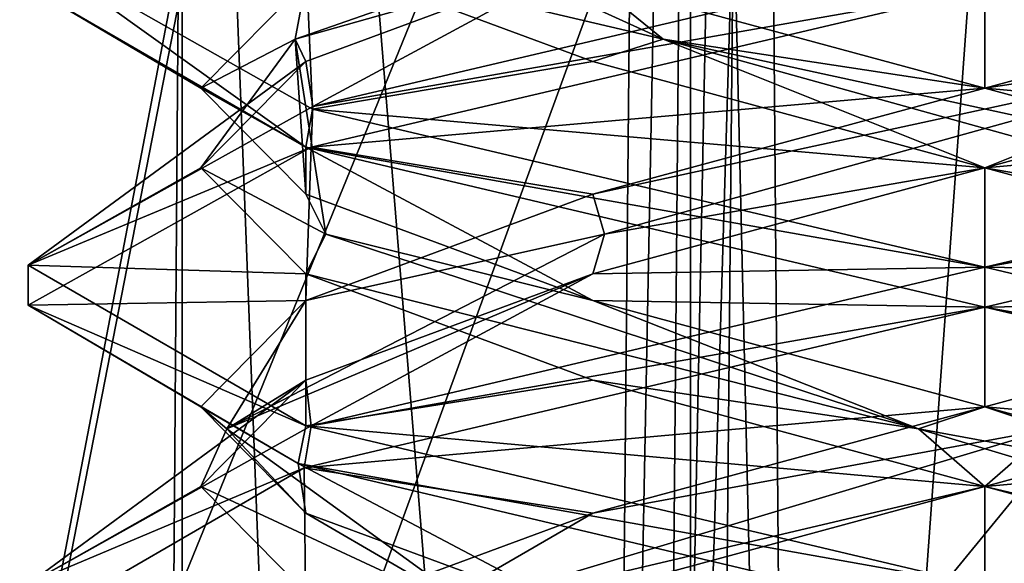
# Model space of a CAD drawing. Header units: millimetres. Extents: x -18.9 to 18.9, y -8.8 to 59.9.
# Tile 325 of 461: x 8.4 to 10, y 29.5 to 30.4. Entities that reach past the tile are written whole.
import ezdxf

# ---------------------------------------------------------------- set-up
doc = ezdxf.new("R2010")
doc.units = ezdxf.units.MM
doc.header["$LTSCALE"] = 65.185185
for name, color, linetype in [('1287', 7, 'CONTINUOUS'), ('1457', 7, 'CONTINUOUS'), ('1473', 7, 'CONTINUOUS'), ('1474', 7, 'CONTINUOUS'), ('1583', 7, 'CONTINUOUS'), ('1603', 7, 'CONTINUOUS'), ('1618', 7, 'CONTINUOUS'), ('3294', 7, 'CONTINUOUS'), ('3336', 7, 'CONTINUOUS'), ('3337', 7, 'CONTINUOUS'), ('3338', 7, 'CONTINUOUS'), ('3339', 7, 'CONTINUOUS'), ('3340', 7, 'CONTINUOUS'), ('3341', 7, 'CONTINUOUS'), ('3342', 7, 'CONTINUOUS'), ('3343', 7, 'CONTINUOUS'), ('3344', 7, 'CONTINUOUS'), ('3357', 7, 'CONTINUOUS'), ('3358', 7, 'CONTINUOUS'), ('3359', 7, 'CONTINUOUS'), ('3449', 7, 'CONTINUOUS')]:
    doc.layers.add(name, color=color, linetype=linetype)

msp = doc.modelspace()

# ---------------------------------------------------------------- linework, layer by layer
at = {"layer": '1287', "color": 7, "linetype": 'Continuous'}
for points in [[(8.7092, 32.4, 5.7947), (7.5416, 32.4, 6.846), (8.432, -3.5, 5.9497), (8.7092, 32.4, 5.7947)], [(10.0975, -3.5, 5.5098), (8.7092, 32.4, 5.7947), (8.432, -3.5, 5.9497), (10.0975, -3.5, 5.5098)], [(10.2565, 32.4, 5.5219), (8.7092, 32.4, 5.7947), (10.0975, -3.5, 5.5098), (10.2565, 32.4, 5.5219)]]:
    msp.add_3dface(points, dxfattribs=at)
at = {"layer": '1457', "color": 7, "linetype": 'Continuous'}
for points in [[(8.7, 34.207, -7.8476), (8.7, 26.207, -7.5683), (9.496, 24.4, -7.3466), (8.7, 34.207, -7.8476)], [(9.4979, 34.207, -7.7125), (8.7, 34.207, -7.8476), (9.496, 24.4, -7.3466), (9.4979, 34.207, -7.7125)], [(10.2068, 34.207, -7.322), (9.4979, 34.207, -7.7125), (9.496, 24.4, -7.3466), (10.2068, 34.207, -7.322)], [(10.1709, 24.4, -6.8959), (10.2068, 34.207, -7.322), (9.496, 24.4, -7.3466), (10.1709, 24.4, -6.8959)]]:
    msp.add_3dface(points, dxfattribs=at)
at = {"layer": '1473', "color": 7, "linetype": 'Continuous'}
for points in [[(9.5969, 34.207, -9.4025), (9.6585, 26.593, -9.6612), (9.5646, 30.5865, -9.5389), (9.5969, 34.207, -9.4025)], [(9.5969, 34.207, -9.4025), (10.9356, 34.207, -8.8349), (9.6585, 26.593, -9.6612), (9.5969, 34.207, -9.4025)], [(9.6585, 26.593, -9.6612), (10.9356, 34.207, -8.8349), (9.7953, 26.593, -9.6279), (9.6585, 26.593, -9.6612)], [(9.7953, 26.593, -9.6279), (10.9356, 34.207, -8.8349), (9.8146, 24.4, -9.702), (9.7953, 26.593, -9.6279)], [(10.9356, 34.207, -8.8349), (10.9724, 34.207, -8.8105), (9.8146, 24.4, -9.702), (10.9356, 34.207, -8.8349)], [(9.8146, 24.4, -9.702), (10.9724, 34.207, -8.8105), (11.2432, 24.4, -9.0398), (9.8146, 24.4, -9.702)], [(9.5267, 26.593, -9.6889), (9.5646, 30.5865, -9.5389), (9.6585, 26.593, -9.6612), (9.5267, 26.593, -9.6889)]]:
    msp.add_3dface(points, dxfattribs=at)
at = {"layer": '1474', "color": 7, "linetype": 'Continuous'}
for points in [[(9.4027, 30.5865, -9.5026), (7.9479, 26.593, -9.0068), (9.4347, 34.207, -9.3686), (9.4027, 30.5865, -9.5026)], [(9.4347, 34.207, -9.3686), (7.9479, 26.593, -9.0068), (9.0611, 32.393, -9.2017), (9.4347, 34.207, -9.3686)], [(9.0611, 32.393, -9.2017), (7.9479, 26.593, -9.0068), (7.7435, 32.393, -8.7714), (9.0611, 32.393, -9.2017)], [(9.365, 26.593, -9.6497), (7.9479, 26.593, -9.0068), (9.4027, 30.5865, -9.5026), (9.365, 26.593, -9.6497)]]:
    msp.add_3dface(points, dxfattribs=at)
at = {"layer": '1583', "color": 7, "linetype": 'Continuous'}
for points in [[(7.4082, 34.2035, 4.0342), (10.6149, 34.2035, 3.2184), (7.5137, 26.5965, 3.8256), (7.4082, 34.2035, 4.0342)], [(10.6149, 34.2035, 3.2184), (10.4861, 30.2263, 3.1483), (7.5137, 26.5965, 3.8256), (10.6149, 34.2035, 3.2184)], [(10.4861, 30.2263, 3.1483), (10.3685, 26.5965, 3.0866), (7.5137, 26.5965, 3.8256), (10.4861, 30.2263, 3.1483)]]:
    msp.add_3dface(points, dxfattribs=at)
at = {"layer": '1603', "color": 7, "linetype": 'Continuous'}
for points in [[(8.7, 26.207, -7.5683), (8.7, 34.207, -7.8476), (-8.7, 34.207, -7.8476), (8.7, 26.207, -7.5683)], [(8.7, 26.207, -7.5683), (-8.7, 34.207, -7.8476), (8.3357, 26.3664, -7.5738), (8.7, 26.207, -7.5683)]]:
    msp.add_3dface(points, dxfattribs=at)
at = {"layer": '1618', "color": 7, "linetype": 'Continuous'}
for points in [[(9.365, 26.593, -9.6497), (9.4027, 30.5865, -9.5026), (9.512, 34.2077, -9.4031), (9.365, 26.593, -9.6497)], [(9.4447, 26.5923, -9.6876), (9.365, 26.593, -9.6497), (9.512, 34.2077, -9.4031), (9.4447, 26.5923, -9.6876)], [(9.5969, 34.207, -9.4025), (9.4447, 26.5923, -9.6876), (9.512, 34.2077, -9.4031), (9.5969, 34.207, -9.4025)], [(9.5969, 34.207, -9.4025), (9.5646, 30.5865, -9.5389), (9.4447, 26.5923, -9.6876), (9.5969, 34.207, -9.4025)], [(9.5646, 30.5865, -9.5389), (9.5267, 26.593, -9.6889), (9.4447, 26.5923, -9.6876), (9.5646, 30.5865, -9.5389)]]:
    msp.add_3dface(points, dxfattribs=at)
at = {"layer": '3294', "color": 7, "linetype": 'Continuous'}
for points in [[(8.894, 30.1887, 7.2995), (8.4587, 30.4411, 8.3732), (8.4586, 30.5007, 8.3597), (8.894, 30.1887, 7.2995)], [(8.9042, 30.2481, 7.2894), (8.894, 30.1887, 7.2995), (8.4586, 30.5007, 8.3597), (8.9042, 30.2481, 7.2894)], [(9.9586, 30.4375, 9.8562), (9.9586, 30.5, 9.8562), (8.905, 30.2521, 9.4239), (9.9586, 30.4375, 9.8562)], [(8.9021, 30.1887, 9.421), (9.9586, 30.4375, 9.8562), (8.905, 30.2521, 9.4239), (8.9021, 30.1887, 9.421)], [(8.4587, 30.0036, 8.3732), (8.9021, 30.1887, 9.421), (8.905, 30.2521, 9.4239), (8.4587, 30.0036, 8.3732)], [(9.9586, 30, 6.8562), (8.894, 30.1887, 7.2995), (8.9042, 30.2481, 7.2894), (9.9586, 30, 6.8562)], [(8.4587, 29.9406, 8.371), (8.9021, 30.1887, 9.421), (8.4587, 30.0036, 8.3732), (8.4587, 29.9406, 8.371)], [(9.9586, 29.9375, 6.8562), (8.894, 30.1887, 7.2995), (9.9586, 30, 6.8562), (9.9586, 29.9375, 6.8562)], [(8.894, 29.7512, 7.2995), (8.4587, 29.9406, 8.371), (8.4587, 30.0036, 8.3732), (8.894, 29.7512, 7.2995)], [(9.9586, 29.9375, 9.8562), (9.9586, 30, 9.8562), (8.9021, 29.7512, 9.421), (9.9586, 29.9375, 9.8562)], [(8.8821, 29.6923, 7.3116), (8.4587, 29.9406, 8.371), (8.894, 29.7512, 7.2995), (8.8821, 29.6923, 7.3116)], [(8.8912, 29.6855, 9.4102), (9.9586, 29.9375, 9.8562), (8.9021, 29.7512, 9.421), (8.8912, 29.6855, 9.4102)], [(8.4587, 29.5031, 8.371), (8.8912, 29.6855, 9.4102), (8.9021, 29.7512, 9.421), (8.4587, 29.5031, 8.371)], [(9.9586, 29.5, 6.8562), (8.8821, 29.6923, 7.3116), (8.894, 29.7512, 7.2995), (9.9586, 29.5, 6.8562)], [(8.4587, 29.4343, 8.3413), (8.8912, 29.6855, 9.4102), (8.4587, 29.5031, 8.371), (8.4587, 29.4343, 8.3413)], [(9.9586, 29.4375, 6.8562), (8.8821, 29.6923, 7.3116), (9.9586, 29.5, 6.8562), (9.9586, 29.4375, 6.8562)]]:
    msp.add_3dface(points, dxfattribs=at)
at = {"layer": '3336', "color": 7, "linetype": 'Continuous'}
for points in [[(8.9042, 30.2481, 7.2894), (8.4586, 30.5007, 8.3597), (8.8939, 30.4896, 7.7416), (8.9042, 30.2481, 7.2894)], [(9.3439, 30.3229, 7.2916), (8.9042, 30.2481, 7.2894), (8.8939, 30.4896, 7.7416), (9.3439, 30.3229, 7.2916)], [(9.9586, 30.1562, 7.1269), (8.9042, 30.2481, 7.2894), (9.3439, 30.3229, 7.2916), (9.9586, 30.1562, 7.1269)], [(9.9586, 30, 6.8562), (8.9042, 30.2481, 7.2894), (9.9586, 30.1562, 7.1269), (9.9586, 30, 6.8562)], [(10.5733, 29.9896, 7.2916), (9.9586, 30, 6.8562), (9.9586, 30.1562, 7.1269), (10.5733, 29.9896, 7.2916)], [(9.9586, 30, 6.8562), (10.5733, 29.9896, 7.2916), (11.0244, 29.7484, 7.3008), (9.9586, 30, 6.8562)]]:
    msp.add_3dface(points, dxfattribs=at)
at = {"layer": '3337', "color": 7, "linetype": 'Continuous'}
for points in [[(9.4543, 30.3576, 7.2748), (8.8939, 30.4896, 7.7416), (8.7834, 30.6632, 8.149), (9.4543, 30.3576, 7.2748)], [(9.4543, 30.3576, 7.2748), (8.7834, 30.6632, 8.149), (9.3439, 30.4479, 7.2916), (9.4543, 30.3576, 7.2748)], [(9.3439, 30.3229, 7.2916), (8.8939, 30.4896, 7.7416), (9.4543, 30.3576, 7.2748), (9.3439, 30.3229, 7.2916)], [(9.9586, 30.2812, 7.1269), (9.4543, 30.3576, 7.2748), (9.3439, 30.4479, 7.2916), (9.9586, 30.2812, 7.1269)], [(9.9586, 30.1562, 7.1269), (9.3439, 30.3229, 7.2916), (9.4543, 30.3576, 7.2748), (9.9586, 30.1562, 7.1269)], [(10.5552, 30.0521, 7.3228), (9.9586, 30.1562, 7.1269), (9.4543, 30.3576, 7.2748), (10.5552, 30.0521, 7.3228)], [(10.5552, 30.0521, 7.3228), (9.4543, 30.3576, 7.2748), (10.5733, 30.1146, 7.2916), (10.5552, 30.0521, 7.3228)], [(10.5733, 30.1146, 7.2916), (9.4543, 30.3576, 7.2748), (9.9586, 30.2812, 7.1269), (10.5733, 30.1146, 7.2916)], [(10.5733, 29.9896, 7.2916), (9.9586, 30.1562, 7.1269), (10.5552, 30.0521, 7.3228), (10.5733, 29.9896, 7.2916)]]:
    msp.add_3dface(points, dxfattribs=at)
at = {"layer": '3338', "color": 7, "linetype": 'Continuous'}
for points in [[(9.9586, 30.4375, 6.8562), (9.9586, 30.2812, 7.1269), (9.3439, 30.4479, 7.2916), (9.9586, 30.4375, 6.8562)], [(9.9586, 30.2812, 7.1269), (9.9586, 30.4375, 6.8562), (11.0244, 30.1859, 7.3008), (9.9586, 30.2812, 7.1269)], [(10.5733, 30.1146, 7.2916), (9.9586, 30.2812, 7.1269), (11.0244, 30.1859, 7.3008), (10.5733, 30.1146, 7.2916)], [(9.9586, 29.4375, 9.8562), (10.5733, 29.4479, 9.4209), (11.0242, 29.689, 9.4119), (9.9586, 29.4375, 9.8562)]]:
    msp.add_3dface(points, dxfattribs=at)
at = {"layer": '3339', "color": 7, "linetype": 'Continuous'}
for points in [[(9.9586, 30.5, 6.8562), (10.5733, 30.4896, 7.2916), (11.0243, 30.2485, 7.3006), (9.9586, 30.5, 6.8562)], [(10.5733, 29.8229, 9.4209), (9.9586, 29.6562, 9.5856), (11.0245, 29.7516, 9.4116), (10.5733, 29.8229, 9.4209)], [(9.9586, 29.6562, 9.5856), (9.9586, 29.5, 9.8562), (11.0245, 29.7516, 9.4116), (9.9586, 29.6562, 9.5856)], [(9.3439, 29.4896, 9.4209), (9.9586, 29.5, 9.8562), (9.9586, 29.6562, 9.5856), (9.3439, 29.4896, 9.4209)]]:
    msp.add_3dface(points, dxfattribs=at)
at = {"layer": '3340', "color": 7, "linetype": 'Continuous'}
for points in [[(9.9586, 29.7812, 9.5856), (10.0626, 29.7465, 9.545), (10.5733, 29.9479, 9.4209), (9.9586, 29.7812, 9.5856)], [(9.9586, 29.6562, 9.5856), (10.5733, 29.8229, 9.4209), (10.0626, 29.7465, 9.545), (9.9586, 29.6562, 9.5856)], [(9.3439, 29.6146, 9.4209), (10.0626, 29.7465, 9.545), (9.9586, 29.7812, 9.5856), (9.3439, 29.6146, 9.4209)], [(9.0445, 29.441, 9.1233), (9.9586, 29.6562, 9.5856), (10.0626, 29.7465, 9.545), (9.0445, 29.441, 9.1233)], [(9.0445, 29.441, 9.1233), (10.0626, 29.7465, 9.545), (9.3439, 29.6146, 9.4209), (9.0445, 29.441, 9.1233)], [(9.3439, 29.4896, 9.4209), (9.9586, 29.6562, 9.5856), (9.0445, 29.441, 9.1233), (9.3439, 29.4896, 9.4209)], [(8.8939, 29.4479, 8.9709), (9.0445, 29.441, 9.1233), (9.3439, 29.6146, 9.4209), (8.8939, 29.4479, 8.9709)]]:
    msp.add_3dface(points, dxfattribs=at)
at = {"layer": '3341', "color": 7, "linetype": 'Continuous'}
for points in [[(9.9586, 29.9375, 9.8562), (10.5733, 29.9479, 9.4209), (11.0245, 30.1891, 9.4116), (9.9586, 29.9375, 9.8562)], [(9.9586, 29.9375, 9.8562), (9.9586, 29.7812, 9.5856), (10.5733, 29.9479, 9.4209), (9.9586, 29.9375, 9.8562)], [(9.9586, 29.9375, 9.8562), (8.8912, 29.6855, 9.4102), (9.9586, 29.7812, 9.5856), (9.9586, 29.9375, 9.8562)], [(8.8912, 29.6855, 9.4102), (9.3439, 29.6146, 9.4209), (9.9586, 29.7812, 9.5856), (8.8912, 29.6855, 9.4102)], [(8.8912, 29.6855, 9.4102), (8.4587, 29.4343, 8.3413), (8.8939, 29.4479, 8.9709), (8.8912, 29.6855, 9.4102)], [(8.8912, 29.6855, 9.4102), (8.8939, 29.4479, 8.9709), (9.3439, 29.6146, 9.4209), (8.8912, 29.6855, 9.4102)]]:
    msp.add_3dface(points, dxfattribs=at)
at = {"layer": '3342', "color": 7, "linetype": 'Continuous'}
for points in [[(10.5733, 30.3229, 9.4209), (9.9586, 30.1562, 9.5856), (11.0235, 30.2513, 9.4126), (10.5733, 30.3229, 9.4209)], [(9.9586, 30.1562, 9.5856), (9.9586, 30, 9.8562), (11.0235, 30.2513, 9.4126), (9.9586, 30.1562, 9.5856)], [(9.3439, 29.9896, 9.4209), (9.9586, 30, 9.8562), (9.9586, 30.1562, 9.5856), (9.3439, 29.9896, 9.4209)], [(8.9021, 29.7512, 9.421), (9.9586, 30, 9.8562), (9.3439, 29.9896, 9.4209), (8.9021, 29.7512, 9.421)], [(8.8939, 29.8229, 8.9709), (8.9021, 29.7512, 9.421), (9.3439, 29.9896, 9.4209), (8.8939, 29.8229, 8.9709)], [(8.4587, 29.5031, 8.371), (8.9021, 29.7512, 9.421), (8.8939, 29.8229, 8.9709), (8.4587, 29.5031, 8.371)], [(8.7292, 29.6562, 8.3562), (8.4587, 29.5031, 8.371), (8.8939, 29.8229, 8.9709), (8.7292, 29.6562, 8.3562)], [(8.8939, 29.4896, 7.7416), (8.4587, 29.5031, 8.371), (8.7292, 29.6562, 8.3562), (8.8939, 29.4896, 7.7416)]]:
    msp.add_3dface(points, dxfattribs=at)
at = {"layer": '3343', "color": 7, "linetype": 'Continuous'}
for points in [[(9.9586, 30.2812, 9.5856), (10.4629, 30.3576, 9.4377), (10.5733, 30.4479, 9.4209), (9.9586, 30.2812, 9.5856)], [(9.3619, 30.0521, 9.3897), (10.4629, 30.3576, 9.4377), (9.3439, 30.1146, 9.4209), (9.3619, 30.0521, 9.3897)], [(9.3439, 30.1146, 9.4209), (10.4629, 30.3576, 9.4377), (9.9586, 30.2812, 9.5856), (9.3439, 30.1146, 9.4209)], [(9.3619, 30.0521, 9.3897), (9.9586, 30.1562, 9.5856), (10.4629, 30.3576, 9.4377), (9.3619, 30.0521, 9.3897)], [(9.9586, 30.1562, 9.5856), (10.5733, 30.3229, 9.4209), (10.4629, 30.3576, 9.4377), (9.9586, 30.1562, 9.5856)], [(9.3439, 29.9896, 9.4209), (9.9586, 30.1562, 9.5856), (9.3619, 30.0521, 9.3897), (9.3439, 29.9896, 9.4209)], [(8.8939, 29.9479, 8.9709), (9.3619, 30.0521, 9.3897), (9.3439, 30.1146, 9.4209), (8.8939, 29.9479, 8.9709)], [(8.7698, 29.7465, 8.4602), (9.3439, 29.9896, 9.4209), (9.3619, 30.0521, 9.3897), (8.7698, 29.7465, 8.4602)], [(8.7698, 29.7465, 8.4602), (9.3619, 30.0521, 9.3897), (8.8939, 29.9479, 8.9709), (8.7698, 29.7465, 8.4602)], [(8.8939, 29.8229, 8.9709), (9.3439, 29.9896, 9.4209), (8.7698, 29.7465, 8.4602), (8.8939, 29.8229, 8.9709)], [(8.7292, 29.7812, 8.3562), (8.7698, 29.7465, 8.4602), (8.8939, 29.9479, 8.9709), (8.7292, 29.7812, 8.3562)], [(8.7292, 29.6562, 8.3562), (8.8939, 29.8229, 8.9709), (8.7698, 29.7465, 8.4602), (8.7292, 29.6562, 8.3562)], [(8.8939, 29.6146, 7.7416), (8.7698, 29.7465, 8.4602), (8.7292, 29.7812, 8.3562), (8.8939, 29.6146, 7.7416)], [(9.1916, 29.441, 7.4421), (8.7292, 29.6562, 8.3562), (8.7698, 29.7465, 8.4602), (9.1916, 29.441, 7.4421)], [(9.1916, 29.441, 7.4421), (8.7698, 29.7465, 8.4602), (8.8939, 29.6146, 7.7416), (9.1916, 29.441, 7.4421)], [(8.8939, 29.4896, 7.7416), (8.7292, 29.6562, 8.3562), (9.1916, 29.441, 7.4421), (8.8939, 29.4896, 7.7416)], [(9.3439, 29.4479, 7.2916), (9.1916, 29.441, 7.4421), (8.8939, 29.6146, 7.7416), (9.3439, 29.4479, 7.2916)]]:
    msp.add_3dface(points, dxfattribs=at)
at = {"layer": '3344', "color": 7, "linetype": 'Continuous'}
for points in [[(9.9586, 30.4375, 9.8562), (9.9586, 30.2812, 9.5856), (10.5733, 30.4479, 9.4209), (9.9586, 30.4375, 9.8562)], [(9.9586, 30.4375, 9.8562), (8.9021, 30.1887, 9.421), (9.9586, 30.2812, 9.5856), (9.9586, 30.4375, 9.8562)], [(8.9021, 30.1887, 9.421), (9.3439, 30.1146, 9.4209), (9.9586, 30.2812, 9.5856), (8.9021, 30.1887, 9.421)], [(8.9021, 30.1887, 9.421), (8.4587, 29.9406, 8.371), (8.8939, 29.9479, 8.9709), (8.9021, 30.1887, 9.421)], [(8.9021, 30.1887, 9.421), (8.8939, 29.9479, 8.9709), (9.3439, 30.1146, 9.4209), (8.9021, 30.1887, 9.421)], [(8.4587, 29.9406, 8.371), (8.7292, 29.7812, 8.3562), (8.8939, 29.9479, 8.9709), (8.4587, 29.9406, 8.371)], [(8.4587, 29.9406, 8.371), (8.8821, 29.6923, 7.3116), (8.7292, 29.7812, 8.3562), (8.4587, 29.9406, 8.371)], [(8.8821, 29.6923, 7.3116), (8.8939, 29.6146, 7.7416), (8.7292, 29.7812, 8.3562), (8.8821, 29.6923, 7.3116)], [(8.8821, 29.6923, 7.3116), (9.9586, 29.4375, 6.8562), (9.3439, 29.4479, 7.2916), (8.8821, 29.6923, 7.3116)], [(8.8821, 29.6923, 7.3116), (9.3439, 29.4479, 7.2916), (8.8939, 29.6146, 7.7416), (8.8821, 29.6923, 7.3116)]]:
    msp.add_3dface(points, dxfattribs=at)
at = {"layer": '3357', "color": 7, "linetype": 'Continuous'}
for points in [[(8.8939, 30.3229, 8.9709), (8.905, 30.2521, 9.4239), (9.3439, 30.4896, 9.4209), (8.8939, 30.3229, 8.9709)], [(8.905, 30.2521, 9.4239), (9.9586, 30.5, 9.8562), (9.3439, 30.4896, 9.4209), (8.905, 30.2521, 9.4239)], [(8.4587, 30.0036, 8.3732), (8.905, 30.2521, 9.4239), (8.8939, 30.3229, 8.9709), (8.4587, 30.0036, 8.3732)], [(8.7292, 30.1562, 8.3562), (8.4587, 30.0036, 8.3732), (8.8939, 30.3229, 8.9709), (8.7292, 30.1562, 8.3562)], [(8.8939, 29.9896, 7.7416), (8.4587, 30.0036, 8.3732), (8.7292, 30.1562, 8.3562), (8.8939, 29.9896, 7.7416)], [(8.894, 29.7512, 7.2995), (8.4587, 30.0036, 8.3732), (8.8939, 29.9896, 7.7416), (8.894, 29.7512, 7.2995)], [(9.3439, 29.8229, 7.2916), (8.894, 29.7512, 7.2995), (8.8939, 29.9896, 7.7416), (9.3439, 29.8229, 7.2916)], [(9.9586, 29.6562, 7.1269), (8.894, 29.7512, 7.2995), (9.3439, 29.8229, 7.2916), (9.9586, 29.6562, 7.1269)], [(9.9586, 29.5, 6.8562), (8.894, 29.7512, 7.2995), (9.9586, 29.6562, 7.1269), (9.9586, 29.5, 6.8562)], [(10.5733, 29.4896, 7.2916), (9.9586, 29.5, 6.8562), (9.9586, 29.6562, 7.1269), (10.5733, 29.4896, 7.2916)]]:
    msp.add_3dface(points, dxfattribs=at)
at = {"layer": '3358', "color": 7, "linetype": 'Continuous'}
for points in [[(8.8771, 30.3576, 8.8605), (9.3439, 30.4896, 9.4209), (9.7514, 30.6632, 9.5314), (8.8771, 30.3576, 8.8605)], [(8.8771, 30.3576, 8.8605), (9.7514, 30.6632, 9.5314), (8.8939, 30.4479, 8.9709), (8.8771, 30.3576, 8.8605)], [(8.8939, 30.3229, 8.9709), (9.3439, 30.4896, 9.4209), (8.8771, 30.3576, 8.8605), (8.8939, 30.3229, 8.9709)], [(8.7292, 30.2812, 8.3562), (8.8771, 30.3576, 8.8605), (8.8939, 30.4479, 8.9709), (8.7292, 30.2812, 8.3562)], [(8.7292, 30.1562, 8.3562), (8.8939, 30.3229, 8.9709), (8.8771, 30.3576, 8.8605), (8.7292, 30.1562, 8.3562)], [(8.9252, 30.0521, 7.7596), (8.7292, 30.1562, 8.3562), (8.8771, 30.3576, 8.8605), (8.9252, 30.0521, 7.7596)], [(8.8939, 30.1146, 7.7416), (8.8771, 30.3576, 8.8605), (8.7292, 30.2812, 8.3562), (8.8939, 30.1146, 7.7416)], [(8.9252, 30.0521, 7.7596), (8.8771, 30.3576, 8.8605), (8.8939, 30.1146, 7.7416), (8.9252, 30.0521, 7.7596)], [(8.8939, 29.9896, 7.7416), (8.7292, 30.1562, 8.3562), (8.9252, 30.0521, 7.7596), (8.8939, 29.9896, 7.7416)], [(9.3439, 29.9479, 7.2916), (8.9252, 30.0521, 7.7596), (8.8939, 30.1146, 7.7416), (9.3439, 29.9479, 7.2916)], [(9.8546, 29.7465, 7.1675), (8.8939, 29.9896, 7.7416), (8.9252, 30.0521, 7.7596), (9.8546, 29.7465, 7.1675)], [(9.8546, 29.7465, 7.1675), (8.9252, 30.0521, 7.7596), (9.3439, 29.9479, 7.2916), (9.8546, 29.7465, 7.1675)], [(9.3439, 29.8229, 7.2916), (8.8939, 29.9896, 7.7416), (9.8546, 29.7465, 7.1675), (9.3439, 29.8229, 7.2916)], [(9.9586, 29.7812, 7.1269), (9.8546, 29.7465, 7.1675), (9.3439, 29.9479, 7.2916), (9.9586, 29.7812, 7.1269)], [(9.9586, 29.6562, 7.1269), (9.3439, 29.8229, 7.2916), (9.8546, 29.7465, 7.1675), (9.9586, 29.6562, 7.1269)], [(10.5733, 29.6146, 7.2916), (9.8546, 29.7465, 7.1675), (9.9586, 29.7812, 7.1269), (10.5733, 29.6146, 7.2916)], [(10.8727, 29.441, 7.5892), (9.9586, 29.6562, 7.1269), (9.8546, 29.7465, 7.1675), (10.8727, 29.441, 7.5892)], [(10.8727, 29.441, 7.5892), (9.8546, 29.7465, 7.1675), (10.5733, 29.6146, 7.2916), (10.8727, 29.441, 7.5892)], [(10.5733, 29.4896, 7.2916), (9.9586, 29.6562, 7.1269), (10.8727, 29.441, 7.5892), (10.5733, 29.4896, 7.2916)]]:
    msp.add_3dface(points, dxfattribs=at)
at = {"layer": '3359', "color": 7, "linetype": 'Continuous'}
for points in [[(8.4587, 30.4411, 8.3732), (8.7292, 30.2812, 8.3562), (8.8939, 30.4479, 8.9709), (8.4587, 30.4411, 8.3732)], [(8.4587, 30.4411, 8.3732), (8.894, 30.1887, 7.2995), (8.7292, 30.2812, 8.3562), (8.4587, 30.4411, 8.3732)], [(8.894, 30.1887, 7.2995), (8.8939, 30.1146, 7.7416), (8.7292, 30.2812, 8.3562), (8.894, 30.1887, 7.2995)], [(8.894, 30.1887, 7.2995), (9.3439, 29.9479, 7.2916), (8.8939, 30.1146, 7.7416), (8.894, 30.1887, 7.2995)], [(8.894, 30.1887, 7.2995), (9.9586, 29.9375, 6.8562), (9.3439, 29.9479, 7.2916), (8.894, 30.1887, 7.2995)], [(9.9586, 29.9375, 6.8562), (9.9586, 29.7812, 7.1269), (9.3439, 29.9479, 7.2916), (9.9586, 29.9375, 6.8562)], [(9.9586, 29.7812, 7.1269), (9.9586, 29.9375, 6.8562), (11.009, 29.6905, 7.2855), (9.9586, 29.7812, 7.1269)], [(10.5733, 29.6146, 7.2916), (9.9586, 29.7812, 7.1269), (11.009, 29.6905, 7.2855), (10.5733, 29.6146, 7.2916)]]:
    msp.add_3dface(points, dxfattribs=at)
at = {"layer": '3449', "color": 7, "linetype": 'Continuous'}
for points in [[(9.9586, 30.4375, 6.8562), (9.9586, 30.5, 6.8562), (11.0243, 30.2485, 7.3006), (9.9586, 30.4375, 6.8562)], [(11.0244, 30.1859, 7.3008), (9.9586, 30.4375, 6.8562), (11.0243, 30.2485, 7.3006), (11.0244, 30.1859, 7.3008)], [(9.9586, 30, 9.8562), (11.0245, 30.1891, 9.4116), (11.0235, 30.2513, 9.4126), (9.9586, 30, 9.8562)], [(9.9586, 30, 9.8562), (9.9586, 29.9375, 9.8562), (11.0245, 30.1891, 9.4116), (9.9586, 30, 9.8562)], [(9.9586, 29.9375, 6.8562), (9.9586, 30, 6.8562), (11.0244, 29.7484, 7.3008), (9.9586, 29.9375, 6.8562)], [(9.9586, 29.9375, 6.8562), (11.0244, 29.7484, 7.3008), (11.009, 29.6905, 7.2855), (9.9586, 29.9375, 6.8562)], [(9.9586, 29.5, 9.8562), (11.0242, 29.689, 9.4119), (11.0245, 29.7516, 9.4116), (9.9586, 29.5, 9.8562)], [(9.9586, 29.5, 9.8562), (9.9586, 29.4375, 9.8562), (11.0242, 29.689, 9.4119), (9.9586, 29.5, 9.8562)]]:
    msp.add_3dface(points, dxfattribs=at)

doc.saveas('drawing.dxf')
